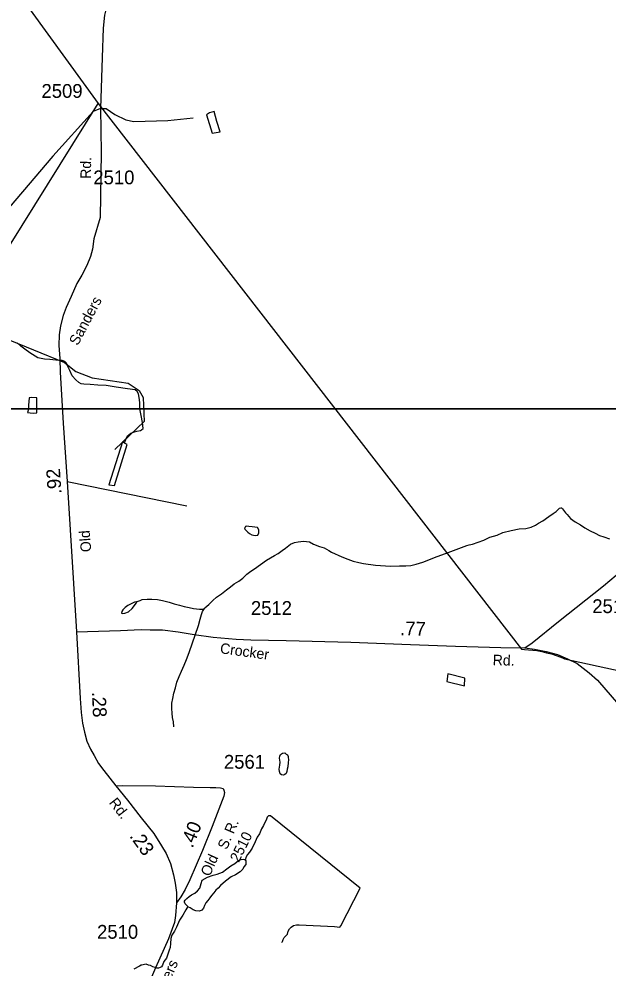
# Model space of a CAD drawing. Extents: x 2082433 to 2279600, y 546599 to 755198.
# Drawn here: x 2209950 to 2215277, y 625167 to 633757 of the extents above; entities that cross this region are included whole.
import ezdxf

# ---------------------------------------------------------------- set-up
doc = ezdxf.new("R2010")
doc.units = 0
for name, color, linetype in [('Exist Boundary Political Fire Districts', 7, 'Continuous'), ('Exist Hydrographic Creek Single Shore', 7, 'Continuous'), ('Exist Hydrographic Misc Water Feature', 7, 'Continuous'), ('Exist Road Non-System Type 51', 7, 'Continuous'), ('Exist Road Secondary Mileage Hundredths English Label', 7, 'Continuous'), ('Exist Road Secondary Type 41 Attributed', 7, 'Continuous'), ('Exist Road Secondary Type 51 Attributed', 7, 'Continuous'), ('Exist Road Secondary Type 51 Label', 7, 'Continuous'), ('Exist Road Secondary Type 51 Number Label', 7, 'Continuous'), ('Map Preparation Inset Cut Line', 7, 'Continuous')]:
    doc.layers.add(name, color=color, linetype=linetype)

msp = doc.modelspace()

# ---------------------------------------------------------------- linework, layer by layer
at = {"layer": 'Exist Boundary Political Fire Districts'}
for points in [[(2208172.1, 642644.6), (2208067.7, 642576.7), (2207985.7, 642519.9), (2207927.4, 642479.6), (2207577.4, 642261), (2207277.8, 642084.5), (2206901.8, 641865.8), (2206584.7, 641674.5), (2206130.8, 641401.7), (2205993.8, 641317.8), (2206421.9, 638981.6), (2207955.5, 636726.6), (2210666.9, 632992.2)], [(2202467.3, 626259.5), (2203826, 627057.1), (2207917.8, 629580.3), (2208204.7, 629480.9), (2208226, 629519.8), (2208425.9, 629791.2), (2208641.8, 630076.5), (2208859.8, 630363.6), (2209074.3, 630649.3), (2209293.3, 630927.1), (2209517.8, 631200.6), (2209632.4, 631335.6), (2210666.9, 632992.2)], [(2210666.9, 632992.2), (2214495.7, 628052.1), (2214522.5, 628049.8), (2214634.5, 628040.3), (2214678.6, 628031.6), (2214722.4, 628021.1), (2214766.5, 628009.6), (2214851.4, 627982), (2214871.5, 627972.3), (2214884.8, 627965.6), (2219593.5, 626940.8)]]:
    msp.add_lwpolyline(points, dxfattribs=at)
at = {"layer": 'Exist Hydrographic Creek Single Shore'}
for points in [[(2211627.2, 628422), (2211630.7, 628428.4), (2211666.8, 628458.6), (2211702, 628494.7), (2211736.5, 628524.8), (2211782, 628553.2), (2211827.5, 628589.7), (2211861.8, 628615.8), (2211897.4, 628644), (2211937, 628668.1), (2211974.5, 628696.5), (2212010.4, 628730.8), (2212046.5, 628759), (2212080.5, 628781), (2212189.6, 628857.8), (2212223.7, 628880.3), (2212259.4, 628900.5), (2212295, 628918.6), (2212329.1, 628946.7), (2212358.8, 628967), (2212406.4, 629003.2), (2212440.6, 629017.5), (2212474.5, 629025.8), (2212522.2, 629031.9), (2212578.4, 629024.7), (2212614.5, 629004.6), (2212666.6, 628983.4), (2212709, 628969.3), (2212750.9, 628945.5), (2212777.1, 628931.8), (2212871, 628888.4), (2212923.5, 628868.7), (2212973.3, 628849.5), (2213023.6, 628837.8), (2213065.8, 628827.8), (2213173.3, 628814.8), (2213309.4, 628805.6), (2213391.7, 628806.2), (2213449.5, 628806.4), (2213493.6, 628810.7), (2213541.1, 628821.3), (2213601.2, 628839.4), (2213657.2, 628861.8), (2213706.8, 628882.3), (2213832.3, 628929), (2214000.2, 628992.1), (2214021.6, 628998.2), (2214051.7, 629002.6), (2214153.8, 629039.5), (2214207.6, 629065.5), (2214273.4, 629086), (2214327.3, 629108.6), (2214400.9, 629127.1), (2214472.9, 629143.4), (2214535, 629145.8), (2214582.4, 629158.1), (2214622.6, 629174.4), (2214648.2, 629192.8), (2214688, 629214.8), (2214741.5, 629253.3), (2214781.5, 629281.4), (2214807.5, 629299.8), (2214823.3, 629315.6), (2214837.1, 629329.8), (2214849.4, 629332), (2214857.6, 629332)], [(2214857.6, 629332), (2214865.2, 629321.9), (2214891.4, 629288.3), (2214907.6, 629272.5), (2214937.7, 629236.7), (2214980, 629206.8), (2215028.4, 629179.2), (2215068.6, 629151.7), (2215116.6, 629123.7), (2215160.8, 629102), (2215201, 629082.6), (2215238.6, 629070.8), (2215291.1, 629051.1)]]:
    msp.add_lwpolyline(points, dxfattribs=at)
at = {"layer": 'Exist Hydrographic Misc Water Feature'}
for points in [[(2211646.2, 632888.4), (2211695.5, 632722.8), (2211769.3, 632737.2), (2211738.7, 632829), (2211715.8, 632918.8), (2211673.7, 632908.6), (2211646.2, 632888.4)], [(2209801.7, 630876.9), (2210361.7, 630649), (2210462.6, 630565), (2210612.7, 630509.5), (2210937.7, 630460.2), (2211037.7, 630395.8), (2211071.6, 630329.6), (2211081.6, 630112.9), (2210816.7, 629859.1)], [(2210905.2, 629918.5), (2210918.5, 629958.6), (2210932.3, 629984.9), (2210962.2, 630008.8), (2210994, 630021.4), (2211016.3, 630027.4), (2211048.1, 630031.5), (2211058, 630037.7), (2211071.9, 630049.8), (2211067.6, 630105.6), (2211053.2, 630167.4), (2211042.8, 630227.4), (2211042.4, 630285.5), (2211038.1, 630329.5), (2211029.7, 630363.2), (2211019.8, 630385.4), (2211001.8, 630399.1), (2210929.8, 630408.7), (2210827.7, 630425.7), (2210739.3, 630439.4), (2210663.4, 630442.8), (2210593.7, 630450.1), (2210535.3, 630452), (2210513.5, 630455.8), (2210491.2, 630465.5), (2210463.3, 630491.3), (2210430.9, 630527), (2210408.8, 630574.9), (2210392.6, 630610.7), (2210378, 630640.8), (2210364.1, 630656.7), (2210339.9, 630664.4), (2210284.1, 630668), (2210227.9, 630673.6), (2210181.8, 630679.4), (2210120, 630688.7), (2210047.7, 630736.5), (2210003.6, 630767.9), (2209965.2, 630796), (2209933.2, 630825.6)], [(2210111.4, 630193.2), (2210112.3, 630328.9), (2210064.7, 630330.8), (2210042.7, 630326.5), (2210036.8, 630260.4), (2210035, 630226.7), (2210025.7, 630196.4), (2210051.6, 630190.9), (2210079.2, 630188.7), (2210111.4, 630193.2)], [(2210905.2, 629918.5), (2210885.1, 629928.4), (2210761.7, 629541.8), (2210813.5, 629534), (2210929, 629906.7), (2210905.2, 629918.5)], [(2211989.9, 629148.4), (2211991.6, 629138.4), (2212008, 629124.6), (2212020.1, 629112.6), (2212036.1, 629098.8), (2212056.1, 629086.9), (2212084.4, 629083), (2212109.9, 629085.2), (2212119.9, 629107.3), (2212117.9, 629133.1), (2212105.8, 629153.2), (2212059.6, 629158.9), (2212027.9, 629162.5), (2212011.7, 629166.6), (2211997.7, 629164.6), (2211996.1, 629154.3), (2211989.9, 629148.4)], [(2211008.5, 628480.1), (2210994.6, 628477.8), (2210935.1, 628449.5), (2210909.1, 628429.4), (2210887.6, 628409.2), (2210879.6, 628395), (2210877.5, 628379.1), (2210889.4, 628377.2), (2210905.6, 628379.3), (2210939.4, 628389.6), (2210973.5, 628419.7), (2210995, 628449.7), (2211010.8, 628470.1), (2211014.7, 628478), (2211008.5, 628480.1)], [(2211008.5, 628480.1), (2211044.8, 628494.1), (2211062.5, 628502.4), (2211108.6, 628506.8), (2211152.5, 628505), (2211202.5, 628501.1), (2211248.4, 628493.8), (2211308.7, 628478.2), (2211354.5, 628464.4), (2211402.9, 628450.6), (2211444.7, 628439.1), (2211488.8, 628429.1), (2211528.8, 628421.5), (2211581, 628416), (2211615.1, 628416.1), (2211627.2, 628422)], [(2211350.6, 627351), (2211348.1, 627394.7), (2211337.6, 627434.8), (2211335.4, 627474.5), (2211333.5, 627516.5), (2211332.9, 627564.5), (2211340.5, 627606.8), (2211350.6, 627654.7), (2211364.1, 627702.6), (2211377.4, 627752.9), (2211397.1, 627807), (2211418.6, 627854.9), (2211442.4, 627907.3), (2211466.2, 627959.2), (2211489.8, 628023.4), (2211572.2, 628265.7), (2211589.4, 628323.9), (2211599.5, 628368.2), (2211608.7, 628394), (2211627.2, 628422)], [(2213820.4, 627759.6), (2213980.6, 627720.8), (2213982, 627790.8), (2213829.8, 627829.5), (2213820.4, 627759.6)], [(2212325, 626915.5), (2212312.9, 626925.4), (2212304.9, 626945.7), (2212302.4, 626967.6), (2212310.2, 627003.3), (2212312.3, 627031.4), (2212306.1, 627065.6), (2212310, 627083.6), (2212315.5, 627099.4), (2212333.8, 627111.7), (2212355.3, 627113.7), (2212365.6, 627104), (2212377.9, 627096.1), (2212383.6, 627082.2), (2212385.7, 627074.2), (2212385.9, 627052.3), (2212384, 627026.2), (2212382.4, 626987.9), (2212376.6, 626966.1), (2212373, 626946), (2212364.8, 626927.7), (2212352.9, 626917.8), (2212340.8, 626911.9), (2212325, 626915.5)], [(2212325.6, 625398.2), (2212329.3, 625402.5), (2212333.6, 625408.3), (2212339.3, 625424.5), (2212347.3, 625444.4), (2212359, 625456.4), (2212376.8, 625474.4), (2212384.6, 625500.8), (2212396.5, 625520.9), (2212412.3, 625536.8), (2212432, 625552.9), (2212460.3, 625559.2), (2212484.1, 625557.2), (2212802.5, 625541.6), (2212852.6, 625538.1), (2212862.2, 625550), (2213035.7, 625890.8), (2212225.5, 626543.2), (2212207.5, 626545.1), (2212201.3, 626539.2), (2212195.4, 626531.1), (2212189.8, 626515), (2212162.2, 626456.7), (2212144.3, 626426.5), (2212124.8, 626382.4), (2212103.3, 626350.4), (2212085.3, 626308.5), (2212057.6, 626252.2), (2212035.8, 626214.1), (2212016, 626194), (2212004.3, 626171.9), (2211994, 626143.8)], [(2211475.4, 625724.5), (2211463.5, 625734.4), (2211457, 625744.3), (2211453.5, 625748.1), (2211447.1, 625764), (2211447.1, 625772.1), (2211453.1, 625782.2), (2211467, 625796.3), (2211488.8, 625814.5), (2211508.9, 625828.5), (2211538.8, 625844.7), (2211564.2, 625864.8), (2211584.3, 625890.9), (2211596, 625930.9), (2211607.9, 625961.2), (2211655.7, 625987.7), (2211705.3, 626007.7), (2211743.2, 626016.2), (2211789.2, 626034.4), (2211829.2, 626064.5), (2211866.7, 626090.9), (2211902.6, 626113), (2211920.8, 626127.3), (2211940.5, 626143.4), (2211960.2, 626147.7), (2211976.2, 626151.8), (2211988.3, 626147.9), (2211994, 626143.8)], [(2211994, 626143.8), (2212002.6, 626139.7), (2212002.6, 626125.9), (2212000.6, 626103.9), (2211982.9, 626081.8), (2211974.7, 626061.5), (2211951.4, 626037.5), (2211909.1, 626009.4), (2211867.5, 625990.9), (2211817.7, 625952.7), (2211771.9, 625912.5), (2211752.1, 625890.4), (2211730.3, 625872.1), (2211710.6, 625847.9), (2211690.7, 625823.8), (2211675, 625801.8), (2211657.1, 625779.4), (2211639.5, 625757.3), (2211629, 625733.3), (2211619.4, 625709.2), (2211603.8, 625691.3), (2211581.7, 625681.3), (2211549.9, 625684.8), (2211525.7, 625692.5), (2211499.4, 625710.7), (2211483.2, 625718.4), (2211475.4, 625724.5)], [(2211475.4, 625724.5), (2211457.6, 625694.3), (2211431.8, 625644.3), (2211402.4, 625600), (2211374.6, 625537.7), (2211357.1, 625501.8), (2211331.1, 625465.6), (2211323.7, 625433.5), (2211319.8, 625387.4), (2211318.2, 625351.6), (2211308.5, 625327.5), (2211298.7, 625301.4), (2211282.9, 625257.2), (2211260.8, 625227.2), (2211249.1, 625192.9), (2211239.2, 625179), (2211225.5, 625170.9), (2211211.7, 625166.9), (2211195.5, 625166.5), (2211181.6, 625172.6), (2211161.3, 625178.6), (2211139.2, 625188.4), (2211121.1, 625192.3), (2211101, 625201.9), (2211083.4, 625200.1), (2211061.4, 625193.7), (2211053.4, 625193.7), (2211039.3, 625183.6), (2210987.4, 625155.3)]]:
    msp.add_lwpolyline(points, dxfattribs=at)
at = {"layer": 'Exist Road Non-System Type 51'}
msp.add_line((2210385.6, 629571.8), (2211466.7, 629351.3), dxfattribs=at)
msp.add_lwpolyline([(2210687, 632948.4), (2210739, 632945.8), (2210817, 632893.8), (2210915.8, 632844.4), (2210988.6, 632828.8), (2211295.5, 632839.2), (2211524.3, 632861.3)], dxfattribs=at)
at = {"layer": 'Exist Road Secondary Type 41 Attributed'}
msp.add_lwpolyline([(2210825.2, 626817.3), (2210882, 626818.3), (2211185.7, 626816.2), (2211527.5, 626805.2), (2211680, 626800.1), (2211730.8, 626800.1), (2211773.7, 626797.4), (2211795.9, 626791.8), (2211803.7, 626777.4), (2211809.3, 626756.3), (2211801.5, 626723)], dxfattribs=at)
at = {"layer": 'Exist Road Secondary Type 51 Attributed'}
for points in [[(2210411.4, 636271.5), (2210437.4, 636172.7), (2210544, 635927), (2210713, 635564.2), (2210824.8, 635300.3), (2210874.2, 635131.3), (2210913.2, 634971.4), (2210947, 634823.2), (2210954.8, 634701), (2210954.8, 634589.1), (2210949.6, 634507.2), (2210918.4, 634403.2), (2210882, 634278.4), (2210824.8, 634115.9), (2210759.8, 633939.1), (2210723.4, 633790.9), (2210710.4, 633675.2), (2210702.6, 633407.3), (2210687, 632948.4)], [(2210687, 632948.4), (2210619.4, 632919.8), (2210255.4, 632515.4), (2209704.1, 631869.3)], [(2210687, 632948.4), (2210692.2, 632549.2), (2210684.4, 631959), (2210626.5, 631766.5), (2210615, 631674.4), (2210597.5, 631608.4), (2210562, 631526.1), (2210516.6, 631437.9), (2210473.3, 631361.6), (2210420.1, 631245.3), (2210376.7, 631145), (2210349.3, 631072.9), (2210323.9, 630978.7), (2210314.5, 630896.7), (2210311.2, 630802.8), (2210318, 630684.9), (2210322.9, 630561), (2210350.1, 630097.4), (2210385.6, 629571.8), (2210471.1, 628210.4)], [(2214525.4, 628063.9), (2214592.3, 628108.9), (2214829.9, 628303.8), (2215235.3, 628626.7), (2215408.5, 628772.1)], [(2210471.1, 628210.4), (2210868.8, 628222.3), (2211054.1, 628230), (2211137.1, 628228.2), (2211246.3, 628228.1), (2211390, 628209.5), (2211533.7, 628187.1), (2211707.2, 628160.9), (2211914.4, 628144.1), (2212046.9, 628138.5), (2212366, 628131.1), (2212952.2, 628116.5), (2213490.9, 628095), (2213898.9, 628079.4), (2214308, 628066.7), (2214525.4, 628063.9)], [(2210471.1, 628210.4), (2210502.8, 627605.5), (2210511.1, 627480), (2210523.3, 627384.6), (2210541.7, 627302.2), (2210563.9, 627220.7), (2210595.4, 627147), (2210628.7, 627089.3), (2210669.3, 627019.4), (2210718.1, 626953.9), (2210825.2, 626817.3)], [(2214525.4, 628063.9), (2214611.7, 628054.1), (2214718.8, 628032.6), (2214821.8, 628006), (2214911.2, 627966.7), (2214996.9, 627923.8), (2215105.9, 627839.8), (2215181, 627771.9), (2215563.3, 627332.4), (2215784.9, 627118), (2215986.8, 626930.4), (2216251.2, 626669.6), (2216481.9, 626481.9), (2216642.7, 626353), (2216753.3, 626280), (2216936.4, 626168.4), (2217582.7, 625813), (2218193.3, 625489.2), (2218709.9, 625250.7)], [(2210825.2, 626817.3), (2210929.6, 626685.2), (2211053.3, 626527.6), (2211169.3, 626383.3), (2211239.8, 626273.4), (2211282, 626204.6), (2211319.7, 626112.5), (2211348, 626011.5), (2211362.5, 625933.8), (2211374.1, 625849.4), (2211374.1, 625757.3)], [(2211801.5, 626723), (2211696, 626448.8), (2211608.9, 626231.2), (2211494.6, 625964.8), (2211452.4, 625877.2), (2211413.5, 625811.7), (2211374.1, 625757.3)], [(2211374.1, 625757.3), (2211366.4, 625641.8), (2211355.3, 625579.7), (2211301.4, 625430.9), (2211183.8, 625167.8), (2211026.7, 624802.7), (2210705.3, 624066.7), (2210486.1, 623560.5), (2210423.9, 623417.3)]]:
    msp.add_lwpolyline(points, dxfattribs=at)
at = {"layer": 'Map Preparation Inset Cut Line'}
for points in [[(2179108.5, 674476.7), (2254791.7, 674476.7), (2254791.7, 645771.4), (2239582.9, 645768.1), (2239582.9, 630228.2), (2179108.5, 630228.2)], [(2201171.6, 601522.9), (2201171.6, 630228.2), (2239582.9, 630228.2), (2239582.9, 645768.1), (2269582.7, 645768.1), (2253496.2, 601522.9)]]:
    msp.add_lwpolyline(points, close=True, dxfattribs=at)

# ---------------------------------------------------------------- texts
at = {"layer": 'Exist Road Secondary Mileage Hundredths English Label'}
for s, rotation, p in [('.92', 93.9287, (2210335.5, 629460.7)), ('.77', 358.57578, (2213395.5, 628179.7)), ('.28', 272.66121, (2210609.1, 627665.1)), ('.40', 68.05116, (2211518.7, 626246)), ('.23', 305.70037, (2210944.4, 626360))]:
    msp.add_text(s, height=125, rotation=rotation, dxfattribs=at).set_placement(p)
at = {"layer": 'Exist Road Secondary Type 51 Label'}
for s, rotation, p in [('Rd.', 89.13457, (2210600, 632309.8)), ('Sanders', 62.11214, (2210481.2, 630794.9)), ('Old', 94.36151, (2210603.9, 628935.1)), ('Crocker', 352.23699, (2211763.8, 628016.3)), ('Rd.', 358.33747, (2214233.4, 627908.5)), ('Rd.', 307.82653, (2210758.8, 626662.2)), ('S. R.', 66.67014, (2211828.9, 626231.7)), ('2510', 63.60899, (2211937.8, 626116.5)), ('Old', 65.65154, (2211674.1, 625988.9)), ('Sanders', 66.77166, (2211204.9, 624780.7))]:
    msp.add_text(s, height=95, rotation=rotation, dxfattribs=at).set_placement(p)
at = {"layer": 'Exist Road Secondary Type 51 Number Label'}
for s, p in [('2509', (2210153, 633043.3)), ('2510', (2210621.9, 632260.8)), ('2512', (2212047.2, 628363)), ('2513', (2215134.9, 628379.3)), ('2561', (2211803, 626970.9)), ('2510', (2210655.8, 625431.9))]:
    msp.add_text(s, height=125, dxfattribs=at).set_placement(p)

doc.saveas('drawing.dxf')
